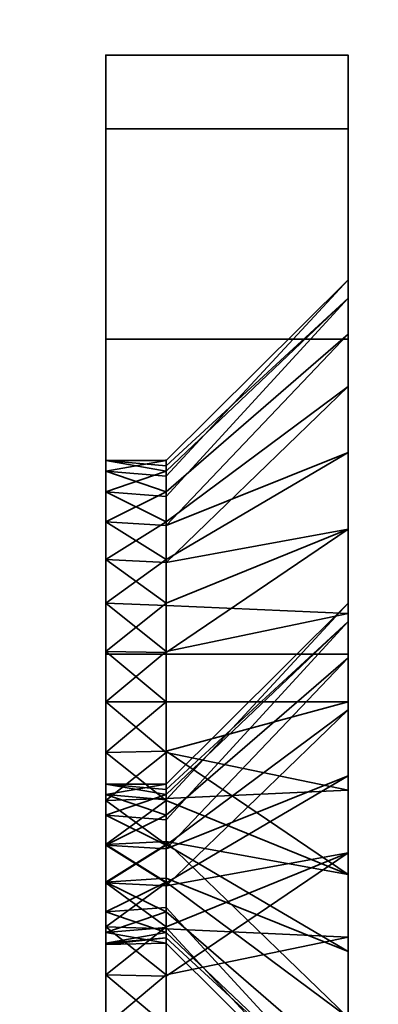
# Model space of a CAD drawing. Header units: millimetres. Extents: x -590 to 3690, y -120 to 127.
# Tile 836 of 903: x 3504.43 to 3508.88, y -26.24 to -14.06. Entities that reach past the tile are written whole.
import ezdxf

# ---------------------------------------------------------------- set-up
doc = ezdxf.new("R2010")
doc.units = ezdxf.units.MM
doc.layers.add('151', color=7, linetype='Continuous', true_color=0xffffff)

# ---------------------------------------------------------------- blocks, each defined once
blk = doc.blocks.new('UG_SURFACE_003')
at = {"layer": '151', "color": 252, "linetype": 'Continuous', "lineweight": 35}
for points in [[(3690, -31.2, 2203), (3690, 108.2, 2203), (2310, 108.2, 2203), (2310, -31.2, 2203)], [(2460, -31.2, 2053), (2460, 108.2, 2053), (3540, 108.2, 2053), (3540, -31.2, 2053)]]:
    blk.add_3dface(points, dxfattribs=at)
blk = doc.blocks.new('UG_SURFACE_151')
at = {"layer": '151', "color": 252, "linetype": 'Continuous', "lineweight": 35}
for points in [[(3505.5, -15.413, 1852.592), (3505.5, -14.5, 1848), (3505.5, -23.516, 1847.686), (3505.5, -23.647, 1848.927)], [(3505.5, -14.5, 1763), (3505.5, -31.5, 1763), (3505.5, -23.124, 1777.066), (3505.5, -21.876, 1777.066)], [(3505.5, -14.5, 1848), (3505.5, -23.902, 1846.5), (3505.5, -23.516, 1847.686)], [(3505.5, -14.5, 1848), (3505.5, -14.5, 1763), (3505.5, -19.516, 1779.686), (3505.5, -19.647, 1780.927)], [(3505.5, -14.5, 1763), (3505.5, -19.902, 1778.5), (3505.5, -19.516, 1779.686)], [(3505.5, -24.737, 1845.573), (3505.5, -23.902, 1846.5), (3505.5, -14.5, 1848), (3505.5, -21.28, 1782.741)], [(3505.5, -19.647, 1780.927), (3505.5, -20.271, 1782.007), (3505.5, -14.5, 1848)], [(3505.5, -21.876, 1777.066), (3505.5, -20.737, 1777.573), (3505.5, -14.5, 1763)], [(3505.5, -20.737, 1777.573), (3505.5, -19.902, 1778.5), (3505.5, -14.5, 1763)], [(3505.5, -20.271, 1782.007), (3505.5, -21.28, 1782.741), (3505.5, -14.5, 1848)], [(3505.5, -14.5, 1712), (3505.5, -23.516, 1711.686), (3505.5, -23.647, 1712.927)], [(3505.5, -14.5, 1712), (3505.5, -15.413, 1707.408), (3505.5, -23.902, 1710.5), (3505.5, -23.516, 1711.686)], [(3505.5, -23.647, 1712.927), (3505.5, -24.271, 1714.007), (3505.5, -14.5, 1763), (3505.5, -14.5, 1712)], [(3505.5, -31.5, 1763), (3505.5, -14.5, 1763), (3505.5, -25.28, 1714.741), (3505.5, -26.5, 1715)], [(3505.5, -24.271, 1714.007), (3505.5, -25.28, 1714.741), (3505.5, -14.5, 1763)], [(3508.5, -14.5, 1763), (3508.5, -14.5, 1712), (3505.5, -14.5, 1712), (3505.5, -14.5, 1763)], [(3505.5, -14.5, 1763), (3505.5, -14.5, 1848), (3508.5, -14.5, 1848), (3508.5, -14.5, 1763)], [(3505.5, -15.413, 1852.592), (3508.5, -15.413, 1852.592), (3508.5, -14.5, 1848), (3505.5, -14.5, 1848)], [(3508.5, -15.413, 1707.408), (3505.5, -15.413, 1707.408), (3505.5, -14.5, 1712), (3508.5, -14.5, 1712)], [(3508.5, -14.5, 1848), (3508.5, -21.279, 1848.549), (3508.5, -21.507, 1846.378)], [(3508.5, -14.5, 1848), (3508.5, -15.413, 1852.592), (3508.5, -21.953, 1850.625), (3508.5, -21.279, 1848.549)], [(3508.5, -14.5, 1763), (3508.5, -18.598, 1776.487), (3508.5, -20.365, 1775.204)], [(3508.5, -14.5, 1763), (3508.5, -14.5, 1848), (3508.5, -17.279, 1780.549)], [(3508.5, -20.365, 1775.204), (3508.5, -22.5, 1774.75), (3508.5, -29.5, 1763), (3508.5, -14.5, 1763)], [(3508.5, -17.279, 1780.549), (3508.5, -17.507, 1778.378), (3508.5, -14.5, 1763)], [(3508.5, -21.507, 1846.378), (3508.5, -22.598, 1844.487), (3508.5, -17.279, 1780.549), (3508.5, -14.5, 1848)], [(3508.5, -17.507, 1778.378), (3508.5, -18.598, 1776.487), (3508.5, -14.5, 1763)], [(3508.5, -15.413, 1707.408), (3508.5, -14.5, 1712), (3508.5, -21.279, 1712.549), (3508.5, -21.507, 1710.378)], [(3508.5, -26.5, 1717.25), (3508.5, -25.408, 1717.135), (3508.5, -14.5, 1763), (3508.5, -29.5, 1763)], [(3508.5, -14.5, 1712), (3508.5, -21.953, 1714.625), (3508.5, -21.279, 1712.549)], [(3508.5, -25.408, 1717.135), (3508.5, -23.414, 1716.247), (3508.5, -14.5, 1763)], [(3508.5, -23.414, 1716.247), (3508.5, -21.953, 1714.625), (3508.5, -14.5, 1712), (3508.5, -14.5, 1763)], [(3505.5, -23.647, 1848.927), (3505.5, -24.271, 1850.007), (3505.5, -18.015, 1856.485), (3505.5, -15.413, 1852.592)], [(3505.5, -24.737, 1709.573), (3505.5, -23.902, 1710.5), (3505.5, -15.413, 1707.408), (3505.5, -18.015, 1703.515)], [(3505.5, -18.015, 1856.485), (3508.5, -18.015, 1856.485), (3508.5, -15.413, 1852.592), (3505.5, -15.413, 1852.592)], [(3508.5, -18.015, 1703.515), (3505.5, -18.015, 1703.515), (3505.5, -15.413, 1707.408), (3508.5, -15.413, 1707.408)], [(3508.5, -23.414, 1852.247), (3508.5, -21.953, 1850.625), (3508.5, -15.413, 1852.592), (3508.5, -18.015, 1856.485)], [(3508.5, -21.507, 1710.378), (3508.5, -22.598, 1708.487), (3508.5, -18.015, 1703.515), (3508.5, -15.413, 1707.408)], [(3508.5, -17.507, 1778.378), (3508.5, -17.279, 1780.549), (3506.25, -19.516, 1780.314), (3506.25, -19.582, 1779.693)], [(3508.5, -17.279, 1780.549), (3508.5, -17.953, 1782.625), (3506.25, -19.902, 1781.5), (3506.25, -19.709, 1780.907)], [(3506.25, -19.709, 1780.907), (3506.25, -19.516, 1780.314), (3508.5, -17.279, 1780.549)], [(3508.5, -17.953, 1782.625), (3508.5, -17.279, 1780.549), (3508.5, -22.598, 1844.487)], [(3508.5, -17.507, 1778.378), (3506.25, -19.647, 1779.073), (3506.25, -19.959, 1778.533)], [(3506.25, -19.582, 1779.693), (3506.25, -19.647, 1779.073), (3508.5, -17.507, 1778.378)], [(3506.25, -19.959, 1778.533), (3506.25, -20.271, 1777.993), (3508.5, -18.598, 1776.487), (3508.5, -17.507, 1778.378)], [(3505.5, -24.271, 1850.007), (3505.5, -25.28, 1850.741), (3505.5, -21.908, 1859.087), (3505.5, -18.015, 1856.485)], [(3505.5, -25.876, 1709.066), (3505.5, -24.737, 1709.573), (3505.5, -18.015, 1703.515), (3505.5, -21.908, 1700.913)], [(3505.5, -21.908, 1859.087), (3508.5, -21.908, 1859.087), (3508.5, -18.015, 1856.485), (3505.5, -18.015, 1856.485)], [(3508.5, -21.908, 1700.913), (3505.5, -21.908, 1700.913), (3505.5, -18.015, 1703.515), (3508.5, -18.015, 1703.515)], [(3508.5, -17.953, 1782.625), (3508.5, -19.414, 1784.247), (3506.25, -20.737, 1782.427), (3506.25, -20.319, 1781.963)], [(3506.25, -20.319, 1781.963), (3506.25, -19.902, 1781.5), (3508.5, -17.953, 1782.625)], [(3508.5, -19.414, 1784.247), (3508.5, -17.953, 1782.625), (3508.5, -22.598, 1844.487)], [(3508.5, -25.408, 1853.135), (3508.5, -23.414, 1852.247), (3508.5, -18.015, 1856.485), (3508.5, -21.908, 1859.087)], [(3508.5, -21.908, 1700.913), (3508.5, -18.015, 1703.515), (3508.5, -22.598, 1708.487), (3508.5, -24.365, 1707.204)], [(3508.5, -20.365, 1775.204), (3508.5, -18.598, 1776.487), (3506.25, -20.271, 1777.993), (3506.25, -20.775, 1777.626)], [(3506.25, -21.306, 1782.681), (3506.25, -20.737, 1782.427), (3508.5, -19.414, 1784.247), (3508.5, -21.408, 1785.135)], [(3508.5, -19.414, 1784.247), (3508.5, -22.598, 1844.487), (3508.5, -24.365, 1843.204)], [(3508.5, -21.408, 1785.135), (3508.5, -19.414, 1784.247), (3508.5, -24.365, 1843.204)], [(3506.25, -19.647, 1779.073), (3505.5, -19.516, 1779.686), (3505.5, -19.902, 1778.5)], [(3505.5, -19.516, 1779.686), (3506.25, -19.582, 1779.693), (3506.25, -19.516, 1780.314)], [(3506.25, -19.516, 1780.314), (3505.5, -19.647, 1780.927), (3505.5, -19.516, 1779.686)], [(3506.25, -19.516, 1780.314), (3506.25, -19.709, 1780.907), (3505.5, -19.647, 1780.927)], [(3506.25, -19.647, 1779.073), (3506.25, -19.582, 1779.693), (3505.5, -19.516, 1779.686)], [(3505.5, -19.902, 1778.5), (3506.25, -19.959, 1778.533), (3506.25, -19.647, 1779.073)], [(3505.5, -20.271, 1782.007), (3505.5, -19.647, 1780.927), (3506.25, -19.902, 1781.5)], [(3505.5, -19.647, 1780.927), (3506.25, -19.709, 1780.907), (3506.25, -19.902, 1781.5)], [(3506.25, -20.271, 1777.993), (3505.5, -19.902, 1778.5), (3505.5, -20.737, 1777.573)], [(3506.25, -19.902, 1781.5), (3506.25, -20.319, 1781.963), (3505.5, -20.271, 1782.007)], [(3506.25, -20.271, 1777.993), (3506.25, -19.959, 1778.533), (3505.5, -19.902, 1778.5)], [(3505.5, -20.737, 1777.573), (3506.25, -20.775, 1777.626), (3506.25, -20.271, 1777.993)], [(3505.5, -20.271, 1782.007), (3506.25, -20.319, 1781.963), (3506.25, -20.737, 1782.427)], [(3506.25, -20.737, 1782.427), (3505.5, -21.28, 1782.741), (3505.5, -20.271, 1782.007)], [(3508.5, -20.365, 1775.204), (3506.25, -21.28, 1777.259), (3506.25, -21.89, 1777.13)], [(3506.25, -20.775, 1777.626), (3506.25, -21.28, 1777.259), (3508.5, -20.365, 1775.204)], [(3506.25, -21.89, 1777.13), (3506.25, -22.5, 1777), (3508.5, -22.5, 1774.75), (3508.5, -20.365, 1775.204)], [(3505.5, -20.737, 1777.573), (3505.5, -21.876, 1777.066), (3506.25, -21.28, 1777.259)], [(3506.25, -20.737, 1782.427), (3506.25, -21.306, 1782.681), (3505.5, -21.28, 1782.741)], [(3506.25, -21.28, 1777.259), (3506.25, -20.775, 1777.626), (3505.5, -20.737, 1777.573)], [(3505.5, -25.876, 1845.066), (3505.5, -21.28, 1782.741), (3505.5, -22.5, 1783)], [(3505.5, -25.876, 1845.066), (3505.5, -24.737, 1845.573), (3505.5, -21.28, 1782.741)], [(3505.5, -21.876, 1777.066), (3506.25, -21.89, 1777.13), (3506.25, -21.28, 1777.259)], [(3505.5, -22.5, 1783), (3505.5, -21.28, 1782.741), (3506.25, -21.876, 1782.934)], [(3505.5, -21.28, 1782.741), (3506.25, -21.306, 1782.681), (3506.25, -21.876, 1782.934)], [(3508.5, -21.507, 1710.378), (3508.5, -21.279, 1712.549), (3506.25, -23.516, 1712.314), (3506.25, -23.582, 1711.693)], [(3508.5, -21.279, 1712.549), (3508.5, -21.953, 1714.625), (3506.25, -23.902, 1713.5), (3506.25, -23.709, 1712.907)], [(3506.25, -23.709, 1712.907), (3506.25, -23.516, 1712.314), (3508.5, -21.279, 1712.549)], [(3508.5, -21.507, 1846.378), (3508.5, -21.279, 1848.549), (3506.25, -23.516, 1848.314), (3506.25, -23.582, 1847.693)], [(3508.5, -21.279, 1848.549), (3508.5, -21.953, 1850.625), (3506.25, -23.902, 1849.5), (3506.25, -23.709, 1848.907)], [(3506.25, -23.709, 1848.907), (3506.25, -23.516, 1848.314), (3508.5, -21.279, 1848.549)], [(3508.5, -21.408, 1785.135), (3506.25, -21.876, 1782.934), (3506.25, -21.306, 1782.681)], [(3506.25, -22.5, 1783), (3506.25, -21.876, 1782.934), (3508.5, -21.408, 1785.135), (3508.5, -22.5, 1785.25)], [(3508.5, -22.5, 1785.25), (3508.5, -21.408, 1785.135), (3508.5, -24.365, 1843.204)], [(3508.5, -21.507, 1710.378), (3506.25, -23.647, 1711.073), (3506.25, -23.959, 1710.533)], [(3506.25, -23.582, 1711.693), (3506.25, -23.647, 1711.073), (3508.5, -21.507, 1710.378)], [(3506.25, -23.959, 1710.533), (3506.25, -24.271, 1709.993), (3508.5, -22.598, 1708.487), (3508.5, -21.507, 1710.378)], [(3508.5, -21.507, 1846.378), (3506.25, -23.647, 1847.073), (3506.25, -23.959, 1846.533)], [(3506.25, -23.582, 1847.693), (3506.25, -23.647, 1847.073), (3508.5, -21.507, 1846.378)], [(3506.25, -23.959, 1846.533), (3506.25, -24.271, 1845.993), (3508.5, -22.598, 1844.487), (3508.5, -21.507, 1846.378)], [(3505.5, -21.876, 1777.066), (3505.5, -23.124, 1777.066), (3506.25, -22.5, 1777)], [(3506.25, -21.876, 1782.934), (3506.25, -22.5, 1783), (3505.5, -22.5, 1783)], [(3506.25, -22.5, 1777), (3506.25, -21.89, 1777.13), (3505.5, -21.876, 1777.066)], [(3505.5, -26.5, 1860), (3505.5, -21.908, 1859.087), (3505.5, -25.28, 1850.741), (3505.5, -26.5, 1851)], [(3505.5, -27.124, 1709.066), (3505.5, -25.876, 1709.066), (3505.5, -21.908, 1700.913), (3505.5, -26.5, 1700)], [(3505.5, -26.5, 1860), (3508.5, -26.5, 1860), (3508.5, -21.908, 1859.087), (3505.5, -21.908, 1859.087)], [(3508.5, -26.5, 1700), (3505.5, -26.5, 1700), (3505.5, -21.908, 1700.913), (3508.5, -21.908, 1700.913)], [(3508.5, -26.5, 1853.25), (3508.5, -25.408, 1853.135), (3508.5, -21.908, 1859.087), (3508.5, -26.5, 1860)], [(3508.5, -24.365, 1707.204), (3508.5, -26.5, 1706.75), (3508.5, -26.5, 1700), (3508.5, -21.908, 1700.913)], [(3508.5, -21.953, 1714.625), (3508.5, -23.414, 1716.247), (3506.25, -24.737, 1714.427), (3506.25, -24.319, 1713.964)], [(3506.25, -24.319, 1713.964), (3506.25, -23.902, 1713.5), (3508.5, -21.953, 1714.625)], [(3508.5, -21.953, 1850.625), (3508.5, -23.414, 1852.247), (3506.25, -24.737, 1850.427), (3506.25, -24.319, 1849.964)], [(3506.25, -24.319, 1849.964), (3506.25, -23.902, 1849.5), (3508.5, -21.953, 1850.625)], [(3505.5, -22.5, 1783), (3505.5, -23.72, 1782.741), (3505.5, -27.124, 1845.066), (3505.5, -25.876, 1845.066)], [(3505.5, -22.5, 1783), (3506.25, -22.5, 1783), (3506.25, -23.124, 1782.934)], [(3506.25, -23.124, 1782.934), (3505.5, -23.72, 1782.741), (3505.5, -22.5, 1783)], [(3505.5, -23.124, 1777.066), (3506.25, -23.11, 1777.13), (3506.25, -22.5, 1777)], [(3508.5, -22.5, 1785.25), (3508.5, -23.592, 1785.135), (3506.25, -23.124, 1782.934), (3506.25, -22.5, 1783)], [(3508.5, -24.635, 1775.204), (3508.5, -22.5, 1774.75), (3506.25, -22.5, 1777), (3506.25, -23.11, 1777.13)], [(3508.5, -24.365, 1843.204), (3508.5, -26.5, 1842.75), (3508.5, -23.592, 1785.135), (3508.5, -22.5, 1785.25)], [(3508.5, -29.5, 1763), (3508.5, -22.5, 1774.75), (3508.5, -24.635, 1775.204)], [(3508.5, -24.365, 1707.204), (3508.5, -22.598, 1708.487), (3506.25, -24.271, 1709.993), (3506.25, -24.775, 1709.626)], [(3508.5, -24.365, 1843.204), (3508.5, -22.598, 1844.487), (3506.25, -24.271, 1845.993), (3506.25, -24.775, 1845.626)], [(3506.25, -23.72, 1777.259), (3506.25, -23.11, 1777.13), (3505.5, -23.124, 1777.066)], [(3505.5, -31.5, 1763), (3505.5, -24.263, 1777.573), (3505.5, -23.124, 1777.066)], [(3506.25, -23.72, 1777.259), (3505.5, -23.124, 1777.066), (3505.5, -24.263, 1777.573)], [(3506.25, -23.124, 1782.934), (3506.25, -23.694, 1782.681), (3505.5, -23.72, 1782.741)], [(3506.25, -23.11, 1777.13), (3506.25, -23.72, 1777.259), (3508.5, -24.635, 1775.204)], [(3506.25, -23.694, 1782.681), (3506.25, -23.124, 1782.934), (3508.5, -23.592, 1785.135)], [(3506.25, -25.306, 1714.681), (3506.25, -24.737, 1714.427), (3508.5, -23.414, 1716.247), (3508.5, -25.408, 1717.135)], [(3506.25, -25.306, 1850.681), (3506.25, -24.737, 1850.427), (3508.5, -23.414, 1852.247), (3508.5, -25.408, 1853.135)], [(3506.25, -23.647, 1711.073), (3505.5, -23.516, 1711.686), (3505.5, -23.902, 1710.5)], [(3505.5, -23.647, 1712.927), (3505.5, -23.516, 1711.686), (3506.25, -23.516, 1712.314)], [(3505.5, -23.516, 1711.686), (3506.25, -23.582, 1711.693), (3506.25, -23.516, 1712.314)], [(3506.25, -23.516, 1712.314), (3506.25, -23.709, 1712.907), (3505.5, -23.647, 1712.927)], [(3506.25, -23.647, 1711.073), (3506.25, -23.582, 1711.693), (3505.5, -23.516, 1711.686)], [(3505.5, -23.516, 1847.686), (3505.5, -23.902, 1846.5), (3506.25, -23.647, 1847.073)], [(3505.5, -23.647, 1848.927), (3505.5, -23.516, 1847.686), (3506.25, -23.516, 1848.314)], [(3505.5, -23.516, 1847.686), (3506.25, -23.582, 1847.693), (3506.25, -23.516, 1848.314)], [(3506.25, -23.516, 1848.314), (3506.25, -23.709, 1848.907), (3505.5, -23.647, 1848.927)], [(3506.25, -23.647, 1847.073), (3506.25, -23.582, 1847.693), (3505.5, -23.516, 1847.686)], [(3508.5, -23.592, 1785.135), (3508.5, -25.586, 1784.247), (3506.25, -24.263, 1782.427), (3506.25, -23.694, 1782.681)], [(3508.5, -26.5, 1842.75), (3508.5, -25.586, 1784.247), (3508.5, -23.592, 1785.135)], [(3505.5, -23.902, 1710.5), (3506.25, -23.959, 1710.533), (3506.25, -23.647, 1711.073)], [(3505.5, -24.271, 1714.007), (3505.5, -23.647, 1712.927), (3506.25, -23.902, 1713.5)], [(3505.5, -23.647, 1712.927), (3506.25, -23.709, 1712.907), (3506.25, -23.902, 1713.5)], [(3505.5, -23.902, 1846.5), (3506.25, -23.959, 1846.533), (3506.25, -23.647, 1847.073)], [(3505.5, -23.647, 1848.927), (3506.25, -23.709, 1848.907), (3506.25, -23.902, 1849.5)], [(3506.25, -23.902, 1849.5), (3505.5, -24.271, 1850.007), (3505.5, -23.647, 1848.927)], [(3505.5, -23.72, 1782.741), (3506.25, -23.694, 1782.681), (3506.25, -24.263, 1782.427)], [(3505.5, -23.72, 1782.741), (3505.5, -28.263, 1845.573), (3505.5, -27.124, 1845.066)], [(3505.5, -23.72, 1782.741), (3505.5, -29.098, 1846.5), (3505.5, -28.263, 1845.573)], [(3505.5, -29.484, 1847.686), (3505.5, -23.72, 1782.741), (3505.5, -31.5, 1860)], [(3505.5, -29.484, 1847.686), (3505.5, -29.098, 1846.5), (3505.5, -23.72, 1782.741)], [(3505.5, -31.5, 1860), (3505.5, -23.72, 1782.741), (3505.5, -24.729, 1782.007)], [(3505.5, -24.729, 1782.007), (3505.5, -23.72, 1782.741), (3506.25, -24.263, 1782.427)], [(3505.5, -24.263, 1777.573), (3506.25, -24.225, 1777.626), (3506.25, -23.72, 1777.259)], [(3508.5, -24.635, 1775.204), (3506.25, -23.72, 1777.259), (3506.25, -24.225, 1777.626)], [(3505.5, -23.902, 1710.5), (3505.5, -24.737, 1709.573), (3506.25, -24.271, 1709.993)], [(3506.25, -23.902, 1713.5), (3506.25, -24.319, 1713.964), (3505.5, -24.271, 1714.007)], [(3506.25, -24.271, 1709.993), (3506.25, -23.959, 1710.533), (3505.5, -23.902, 1710.5)], [(3505.5, -23.902, 1846.5), (3505.5, -24.737, 1845.573), (3506.25, -24.271, 1845.993)], [(3506.25, -23.902, 1849.5), (3506.25, -24.319, 1849.964), (3505.5, -24.271, 1850.007)], [(3506.25, -24.271, 1845.993), (3506.25, -23.959, 1846.533), (3505.5, -23.902, 1846.5)], [(3506.25, -24.729, 1777.993), (3506.25, -24.225, 1777.626), (3505.5, -24.263, 1777.573)], [(3506.25, -24.225, 1777.626), (3506.25, -24.729, 1777.993), (3508.5, -26.402, 1776.487), (3508.5, -24.635, 1775.204)], [(3505.5, -31.5, 1763), (3505.5, -25.098, 1778.5), (3505.5, -24.263, 1777.573)], [(3505.5, -24.263, 1777.573), (3505.5, -25.098, 1778.5), (3506.25, -24.729, 1777.993)], [(3506.25, -24.263, 1782.427), (3506.25, -24.681, 1781.963), (3505.5, -24.729, 1782.007)], [(3505.5, -24.737, 1709.573), (3506.25, -24.775, 1709.626), (3506.25, -24.271, 1709.993)], [(3505.5, -24.271, 1714.007), (3506.25, -24.319, 1713.964), (3506.25, -24.737, 1714.427)], [(3506.25, -24.737, 1714.427), (3505.5, -25.28, 1714.741), (3505.5, -24.271, 1714.007)], [(3505.5, -24.737, 1845.573), (3506.25, -24.775, 1845.626), (3506.25, -24.271, 1845.993)], [(3505.5, -25.28, 1850.741), (3505.5, -24.271, 1850.007), (3506.25, -24.737, 1850.427)], [(3505.5, -24.271, 1850.007), (3506.25, -24.319, 1849.964), (3506.25, -24.737, 1850.427)], [(3506.25, -24.681, 1781.963), (3506.25, -24.263, 1782.427), (3508.5, -25.586, 1784.247)], [(3508.5, -24.365, 1707.204), (3506.25, -25.28, 1709.259), (3506.25, -25.89, 1709.13)], [(3506.25, -24.775, 1709.626), (3506.25, -25.28, 1709.259), (3508.5, -24.365, 1707.204)], [(3506.25, -25.89, 1709.13), (3506.25, -26.5, 1709), (3508.5, -26.5, 1706.75), (3508.5, -24.365, 1707.204)], [(3508.5, -24.365, 1843.204), (3506.25, -25.28, 1845.259), (3506.25, -25.89, 1845.13)], [(3506.25, -24.775, 1845.626), (3506.25, -25.28, 1845.259), (3508.5, -24.365, 1843.204)], [(3506.25, -25.89, 1845.13), (3506.25, -26.5, 1845), (3508.5, -26.5, 1842.75), (3508.5, -24.365, 1843.204)], [(3505.5, -24.729, 1782.007), (3506.25, -24.681, 1781.963), (3506.25, -25.098, 1781.5)], [(3508.5, -25.586, 1784.247), (3508.5, -27.047, 1782.625), (3506.25, -25.098, 1781.5), (3506.25, -24.681, 1781.963)], [(3508.5, -24.635, 1775.204), (3508.5, -26.402, 1776.487), (3508.5, -29.5, 1763)], [(3505.5, -31.5, 1860), (3505.5, -24.729, 1782.007), (3505.5, -25.353, 1780.927)], [(3505.5, -25.353, 1780.927), (3505.5, -24.729, 1782.007), (3506.25, -25.098, 1781.5)], [(3505.5, -25.098, 1778.5), (3506.25, -25.041, 1778.533), (3506.25, -24.729, 1777.993)], [(3506.25, -25.28, 1709.259), (3505.5, -24.737, 1709.573), (3505.5, -25.876, 1709.066)], [(3506.25, -24.737, 1714.427), (3506.25, -25.306, 1714.681), (3505.5, -25.28, 1714.741)], [(3506.25, -25.28, 1709.259), (3506.25, -24.775, 1709.626), (3505.5, -24.737, 1709.573)], [(3505.5, -24.737, 1845.573), (3505.5, -25.876, 1845.066), (3506.25, -25.28, 1845.259)], [(3506.25, -24.737, 1850.427), (3506.25, -25.306, 1850.681), (3505.5, -25.28, 1850.741)], [(3506.25, -25.28, 1845.259), (3506.25, -24.775, 1845.626), (3505.5, -24.737, 1845.573)], [(3508.5, -27.493, 1778.378), (3508.5, -26.402, 1776.487), (3506.25, -24.729, 1777.993), (3506.25, -25.041, 1778.533)], [(3506.25, -25.353, 1779.073), (3506.25, -25.041, 1778.533), (3505.5, -25.098, 1778.5)], [(3506.25, -25.041, 1778.533), (3506.25, -25.353, 1779.073), (3508.5, -27.493, 1778.378)], [(3505.5, -25.484, 1779.686), (3505.5, -25.098, 1778.5), (3505.5, -31.5, 1763)], [(3505.5, -25.098, 1778.5), (3505.5, -25.484, 1779.686), (3506.25, -25.353, 1779.073)], [(3506.25, -25.098, 1781.5), (3506.25, -25.291, 1780.907), (3505.5, -25.353, 1780.927)], [(3506.25, -25.291, 1780.907), (3506.25, -25.098, 1781.5), (3508.5, -27.047, 1782.625), (3508.5, -27.721, 1780.549)], [(3505.5, -25.876, 1709.066), (3506.25, -25.89, 1709.13), (3506.25, -25.28, 1709.259)], [(3505.5, -26.5, 1715), (3505.5, -25.28, 1714.741), (3506.25, -25.876, 1714.934)], [(3505.5, -25.28, 1714.741), (3506.25, -25.306, 1714.681), (3506.25, -25.876, 1714.934)], [(3505.5, -25.876, 1845.066), (3506.25, -25.89, 1845.13), (3506.25, -25.28, 1845.259)], [(3505.5, -26.5, 1851), (3505.5, -25.28, 1850.741), (3506.25, -25.876, 1850.934)], [(3505.5, -25.28, 1850.741), (3506.25, -25.306, 1850.681), (3506.25, -25.876, 1850.934)], [(3505.5, -25.353, 1780.927), (3506.25, -25.291, 1780.907), (3506.25, -25.484, 1780.314)], [(3508.5, -27.721, 1780.549), (3506.25, -25.484, 1780.314), (3506.25, -25.291, 1780.907)], [(3508.5, -25.408, 1717.135), (3506.25, -25.876, 1714.934), (3506.25, -25.306, 1714.681)], [(3508.5, -25.408, 1853.135), (3506.25, -25.876, 1850.934), (3506.25, -25.306, 1850.681)], [(3505.5, -25.353, 1780.927), (3505.5, -25.5, 1780), (3505.5, -31.5, 1763), (3505.5, -31.5, 1860)], [(3506.25, -25.484, 1780.314), (3505.5, -25.5, 1780), (3505.5, -25.353, 1780.927)], [(3505.5, -25.484, 1779.686), (3506.25, -25.418, 1779.693), (3506.25, -25.353, 1779.073)], [(3506.25, -25.418, 1779.693), (3505.5, -25.484, 1779.686), (3505.5, -25.5, 1780)], [(3505.5, -25.5, 1780), (3506.25, -25.484, 1780.314), (3506.25, -25.418, 1779.693)], [(3508.5, -27.493, 1778.378), (3506.25, -25.353, 1779.073), (3506.25, -25.418, 1779.693)], [(3506.25, -26.5, 1715), (3506.25, -25.876, 1714.934), (3508.5, -25.408, 1717.135), (3508.5, -26.5, 1717.25)], [(3506.25, -26.5, 1851), (3506.25, -25.876, 1850.934), (3508.5, -25.408, 1853.135), (3508.5, -26.5, 1853.25)], [(3506.25, -25.418, 1779.693), (3506.25, -25.484, 1780.314), (3508.5, -27.721, 1780.549), (3508.5, -27.493, 1778.378)], [(3505.5, -31.5, 1763), (3505.5, -25.5, 1780), (3505.5, -25.484, 1779.686)], [(3508.5, -26.5, 1842.75), (3508.5, -27.047, 1782.625), (3508.5, -25.586, 1784.247)], [(3505.5, -25.876, 1709.066), (3505.5, -27.124, 1709.066), (3506.25, -26.5, 1709)], [(3506.25, -25.876, 1714.934), (3506.25, -26.5, 1715), (3505.5, -26.5, 1715)], [(3506.25, -26.5, 1709), (3506.25, -25.89, 1709.13), (3505.5, -25.876, 1709.066)], [(3505.5, -25.876, 1845.066), (3505.5, -27.124, 1845.066), (3506.25, -26.5, 1845)], [(3506.25, -25.876, 1850.934), (3506.25, -26.5, 1851), (3505.5, -26.5, 1851)], [(3506.25, -26.5, 1845), (3506.25, -25.89, 1845.13), (3505.5, -25.876, 1845.066)]]:
    blk.add_3dface(points, dxfattribs=at)
blk = doc.blocks.new('UG_SURFACE_153')
at = {"layer": '151', "color": 252, "linetype": 'Continuous', "lineweight": 35}
for points in [[(3505.5, -14.5, 413), (3505.5, -21.28, 347.741), (3505.5, -24.737, 410.573), (3505.5, -23.902, 411.5)], [(3505.5, -23.902, 411.5), (3505.5, -23.516, 412.686), (3505.5, -14.5, 413)], [(3505.5, -14.5, 328), (3505.5, -20.737, 342.573), (3505.5, -19.902, 343.5)], [(3505.5, -23.516, 412.686), (3505.5, -23.647, 413.927), (3505.5, -15.413, 417.592), (3505.5, -14.5, 413)], [(3505.5, -14.5, 413), (3505.5, -19.647, 345.927), (3505.5, -20.271, 347.007)], [(3505.5, -19.902, 343.5), (3505.5, -19.516, 344.686), (3505.5, -14.5, 328)], [(3505.5, -19.516, 344.686), (3505.5, -19.647, 345.927), (3505.5, -14.5, 413), (3505.5, -14.5, 328)], [(3505.5, -23.124, 342.066), (3505.5, -21.876, 342.066), (3505.5, -14.5, 328), (3505.5, -31.5, 328)], [(3505.5, -21.876, 342.066), (3505.5, -20.737, 342.573), (3505.5, -14.5, 328)], [(3505.5, -20.271, 347.007), (3505.5, -21.28, 347.741), (3505.5, -14.5, 413)], [(3505.5, -14.5, 328), (3505.5, -14.5, 277), (3505.5, -23.647, 277.927), (3505.5, -24.271, 279.007)], [(3505.5, -23.902, 275.5), (3505.5, -23.516, 276.686), (3505.5, -14.5, 277), (3505.5, -15.413, 272.408)], [(3505.5, -23.516, 276.686), (3505.5, -23.647, 277.927), (3505.5, -14.5, 277)], [(3505.5, -31.5, 328), (3505.5, -14.5, 328), (3505.5, -25.28, 279.741), (3505.5, -26.5, 280)], [(3505.5, -24.271, 279.007), (3505.5, -25.28, 279.741), (3505.5, -14.5, 328)], [(3508.5, -14.5, 328), (3508.5, -14.5, 277), (3505.5, -14.5, 277), (3505.5, -14.5, 328)], [(3505.5, -14.5, 328), (3505.5, -14.5, 413), (3508.5, -14.5, 413), (3508.5, -14.5, 328)], [(3505.5, -15.413, 417.592), (3508.5, -15.413, 417.592), (3508.5, -14.5, 413), (3505.5, -14.5, 413)], [(3508.5, -15.413, 272.408), (3505.5, -15.413, 272.408), (3505.5, -14.5, 277), (3508.5, -14.5, 277)], [(3508.5, -14.5, 413), (3508.5, -21.279, 413.549), (3508.5, -21.507, 411.378)], [(3508.5, -14.5, 328), (3508.5, -14.5, 413), (3508.5, -17.279, 345.549)], [(3508.5, -21.507, 411.378), (3508.5, -22.598, 409.487), (3508.5, -19.414, 349.247), (3508.5, -14.5, 413)], [(3508.5, -17.279, 345.549), (3508.5, -17.507, 343.378), (3508.5, -14.5, 328)], [(3508.5, -21.953, 415.625), (3508.5, -21.279, 413.549), (3508.5, -14.5, 413), (3508.5, -15.413, 417.592)], [(3508.5, -29.5, 328), (3508.5, -14.5, 328), (3508.5, -20.365, 340.204), (3508.5, -22.5, 339.75)], [(3508.5, -17.507, 343.378), (3508.5, -18.598, 341.487), (3508.5, -14.5, 328)], [(3508.5, -14.5, 413), (3508.5, -19.414, 349.247), (3508.5, -17.953, 347.625)], [(3508.5, -18.598, 341.487), (3508.5, -20.365, 340.204), (3508.5, -14.5, 328)], [(3508.5, -15.413, 272.408), (3508.5, -14.5, 277), (3508.5, -21.279, 277.549), (3508.5, -21.507, 275.378)], [(3508.5, -14.5, 277), (3508.5, -14.5, 328), (3508.5, -23.414, 281.247), (3508.5, -21.953, 279.625)], [(3508.5, -21.953, 279.625), (3508.5, -21.279, 277.549), (3508.5, -14.5, 277)], [(3508.5, -26.5, 282.25), (3508.5, -25.408, 282.135), (3508.5, -14.5, 328), (3508.5, -29.5, 328)], [(3508.5, -25.408, 282.135), (3508.5, -23.414, 281.247), (3508.5, -14.5, 328)], [(3508.5, -17.953, 347.625), (3508.5, -17.279, 345.549), (3508.5, -14.5, 413)], [(3505.5, -18.015, 421.485), (3505.5, -15.413, 417.592), (3505.5, -23.647, 413.927), (3505.5, -24.271, 415.007)], [(3505.5, -15.413, 272.408), (3505.5, -18.015, 268.515), (3505.5, -24.737, 274.573), (3505.5, -23.902, 275.5)], [(3505.5, -18.015, 421.485), (3508.5, -18.015, 421.485), (3508.5, -15.413, 417.592), (3505.5, -15.413, 417.592)], [(3508.5, -18.015, 268.515), (3505.5, -18.015, 268.515), (3505.5, -15.413, 272.408), (3508.5, -15.413, 272.408)], [(3508.5, -15.413, 417.592), (3508.5, -18.015, 421.485), (3508.5, -23.414, 417.247), (3508.5, -21.953, 415.625)], [(3508.5, -21.507, 275.378), (3508.5, -22.598, 273.487), (3508.5, -18.015, 268.515), (3508.5, -15.413, 272.408)], [(3508.5, -17.507, 343.378), (3508.5, -17.279, 345.549), (3506.25, -19.516, 345.314), (3506.25, -19.582, 344.693)], [(3508.5, -17.279, 345.549), (3508.5, -17.953, 347.625), (3506.25, -19.902, 346.5), (3506.25, -19.709, 345.907)], [(3506.25, -19.709, 345.907), (3506.25, -19.516, 345.314), (3508.5, -17.279, 345.549)], [(3508.5, -17.507, 343.378), (3506.25, -19.647, 344.073), (3506.25, -19.959, 343.533)], [(3506.25, -19.582, 344.693), (3506.25, -19.647, 344.073), (3508.5, -17.507, 343.378)], [(3506.25, -19.959, 343.533), (3506.25, -20.271, 342.993), (3508.5, -18.598, 341.487), (3508.5, -17.507, 343.378)], [(3505.5, -24.271, 415.007), (3505.5, -25.28, 415.741), (3505.5, -21.908, 424.087), (3505.5, -18.015, 421.485)], [(3505.5, -25.876, 274.066), (3505.5, -24.737, 274.573), (3505.5, -18.015, 268.515), (3505.5, -21.908, 265.913)], [(3505.5, -21.908, 424.087), (3508.5, -21.908, 424.087), (3508.5, -18.015, 421.485), (3505.5, -18.015, 421.485)], [(3508.5, -21.908, 265.913), (3505.5, -21.908, 265.913), (3505.5, -18.015, 268.515), (3508.5, -18.015, 268.515)], [(3506.25, -20.319, 346.964), (3506.25, -19.902, 346.5), (3508.5, -17.953, 347.625), (3508.5, -19.414, 349.247)], [(3508.5, -25.408, 418.135), (3508.5, -23.414, 417.247), (3508.5, -18.015, 421.485), (3508.5, -21.908, 424.087)], [(3508.5, -22.598, 273.487), (3508.5, -24.365, 272.204), (3508.5, -21.908, 265.913), (3508.5, -18.015, 268.515)], [(3508.5, -18.598, 341.487), (3506.25, -20.271, 342.993), (3506.25, -20.775, 342.626)], [(3506.25, -20.775, 342.626), (3506.25, -21.28, 342.259), (3508.5, -20.365, 340.204), (3508.5, -18.598, 341.487)], [(3508.5, -19.414, 349.247), (3506.25, -20.737, 347.427), (3506.25, -20.319, 346.964)], [(3506.25, -21.306, 347.681), (3506.25, -20.737, 347.427), (3508.5, -19.414, 349.247), (3508.5, -21.408, 350.135)], [(3508.5, -21.408, 350.135), (3508.5, -19.414, 349.247), (3508.5, -24.365, 408.204)], [(3508.5, -22.598, 409.487), (3508.5, -24.365, 408.204), (3508.5, -19.414, 349.247)], [(3505.5, -19.516, 344.686), (3505.5, -19.902, 343.5), (3506.25, -19.647, 344.073)], [(3505.5, -19.516, 344.686), (3506.25, -19.582, 344.693), (3506.25, -19.516, 345.314)], [(3506.25, -19.516, 345.314), (3505.5, -19.647, 345.927), (3505.5, -19.516, 344.686)], [(3506.25, -19.516, 345.314), (3506.25, -19.709, 345.907), (3505.5, -19.647, 345.927)], [(3506.25, -19.647, 344.073), (3506.25, -19.582, 344.693), (3505.5, -19.516, 344.686)], [(3505.5, -19.902, 343.5), (3506.25, -19.959, 343.533), (3506.25, -19.647, 344.073)], [(3505.5, -20.271, 347.007), (3505.5, -19.647, 345.927), (3506.25, -19.902, 346.5)], [(3505.5, -19.647, 345.927), (3506.25, -19.709, 345.907), (3506.25, -19.902, 346.5)], [(3506.25, -20.271, 342.993), (3505.5, -19.902, 343.5), (3505.5, -20.737, 342.573)], [(3506.25, -19.902, 346.5), (3506.25, -20.319, 346.964), (3505.5, -20.271, 347.007)], [(3506.25, -20.271, 342.993), (3506.25, -19.959, 343.533), (3505.5, -19.902, 343.5)], [(3505.5, -20.737, 342.573), (3506.25, -20.775, 342.626), (3506.25, -20.271, 342.993)], [(3505.5, -20.271, 347.007), (3506.25, -20.319, 346.964), (3506.25, -20.737, 347.427)], [(3506.25, -20.737, 347.427), (3505.5, -21.28, 347.741), (3505.5, -20.271, 347.007)], [(3508.5, -20.365, 340.204), (3506.25, -21.28, 342.259), (3506.25, -21.89, 342.13)], [(3506.25, -21.89, 342.13), (3506.25, -22.5, 342), (3508.5, -22.5, 339.75), (3508.5, -20.365, 340.204)], [(3505.5, -20.737, 342.573), (3505.5, -21.876, 342.066), (3506.25, -21.28, 342.259)], [(3506.25, -20.737, 347.427), (3506.25, -21.306, 347.681), (3505.5, -21.28, 347.741)], [(3506.25, -21.28, 342.259), (3506.25, -20.775, 342.626), (3505.5, -20.737, 342.573)], [(3505.5, -25.876, 410.066), (3505.5, -21.28, 347.741), (3505.5, -22.5, 348)], [(3505.5, -25.876, 410.066), (3505.5, -24.737, 410.573), (3505.5, -21.28, 347.741)], [(3505.5, -21.876, 342.066), (3506.25, -21.89, 342.13), (3506.25, -21.28, 342.259)], [(3505.5, -22.5, 348), (3505.5, -21.28, 347.741), (3506.25, -21.876, 347.934)], [(3505.5, -21.28, 347.741), (3506.25, -21.306, 347.681), (3506.25, -21.876, 347.934)], [(3508.5, -21.507, 275.378), (3508.5, -21.279, 277.549), (3506.25, -23.516, 277.314), (3506.25, -23.582, 276.693)], [(3508.5, -21.279, 277.549), (3508.5, -21.953, 279.625), (3506.25, -23.902, 278.5), (3506.25, -23.709, 277.907)], [(3506.25, -23.709, 277.907), (3506.25, -23.516, 277.314), (3508.5, -21.279, 277.549)], [(3508.5, -21.507, 411.378), (3508.5, -21.279, 413.549), (3506.25, -23.516, 413.314), (3506.25, -23.582, 412.693)], [(3508.5, -21.279, 413.549), (3508.5, -21.953, 415.625), (3506.25, -23.902, 414.5), (3506.25, -23.709, 413.907)], [(3506.25, -23.709, 413.907), (3506.25, -23.516, 413.314), (3508.5, -21.279, 413.549)], [(3508.5, -21.408, 350.135), (3506.25, -21.876, 347.934), (3506.25, -21.306, 347.681)], [(3506.25, -22.5, 348), (3506.25, -21.876, 347.934), (3508.5, -21.408, 350.135), (3508.5, -22.5, 350.25)], [(3508.5, -22.5, 350.25), (3508.5, -21.408, 350.135), (3508.5, -24.365, 408.204)], [(3508.5, -21.507, 275.378), (3506.25, -23.647, 276.073), (3506.25, -23.959, 275.533)], [(3506.25, -23.582, 276.693), (3506.25, -23.647, 276.073), (3508.5, -21.507, 275.378)], [(3506.25, -23.959, 275.533), (3506.25, -24.271, 274.993), (3508.5, -22.598, 273.487), (3508.5, -21.507, 275.378)], [(3508.5, -21.507, 411.378), (3506.25, -23.647, 412.073), (3506.25, -23.959, 411.533)], [(3506.25, -23.582, 412.693), (3506.25, -23.647, 412.073), (3508.5, -21.507, 411.378)], [(3506.25, -23.959, 411.533), (3506.25, -24.271, 410.993), (3508.5, -22.598, 409.487), (3508.5, -21.507, 411.378)], [(3505.5, -21.876, 342.066), (3505.5, -23.124, 342.066), (3506.25, -22.5, 342)], [(3506.25, -21.876, 347.934), (3506.25, -22.5, 348), (3505.5, -22.5, 348)], [(3506.25, -22.5, 342), (3506.25, -21.89, 342.13), (3505.5, -21.876, 342.066)], [(3505.5, -26.5, 425), (3505.5, -21.908, 424.087), (3505.5, -25.28, 415.741), (3505.5, -26.5, 416)], [(3505.5, -27.124, 274.066), (3505.5, -25.876, 274.066), (3505.5, -21.908, 265.913), (3505.5, -26.5, 265)], [(3505.5, -26.5, 425), (3508.5, -26.5, 425), (3508.5, -21.908, 424.087), (3505.5, -21.908, 424.087)], [(3508.5, -26.5, 265), (3505.5, -26.5, 265), (3505.5, -21.908, 265.913), (3508.5, -21.908, 265.913)], [(3508.5, -26.5, 418.25), (3508.5, -25.408, 418.135), (3508.5, -21.908, 424.087), (3508.5, -26.5, 425)], [(3508.5, -26.5, 265), (3508.5, -21.908, 265.913), (3508.5, -24.365, 272.204), (3508.5, -26.5, 271.75)], [(3506.25, -24.319, 278.964), (3506.25, -23.902, 278.5), (3508.5, -21.953, 279.625), (3508.5, -23.414, 281.247)], [(3506.25, -24.319, 414.964), (3506.25, -23.902, 414.5), (3508.5, -21.953, 415.625), (3508.5, -23.414, 417.247)], [(3505.5, -22.5, 348), (3505.5, -23.72, 347.741), (3505.5, -27.124, 410.066), (3505.5, -25.876, 410.066)], [(3505.5, -22.5, 348), (3506.25, -22.5, 348), (3506.25, -23.124, 347.934)], [(3506.25, -23.124, 347.934), (3505.5, -23.72, 347.741), (3505.5, -22.5, 348)], [(3505.5, -23.124, 342.066), (3506.25, -23.11, 342.13), (3506.25, -22.5, 342)], [(3508.5, -22.5, 350.25), (3508.5, -23.592, 350.135), (3506.25, -23.124, 347.934), (3506.25, -22.5, 348)], [(3508.5, -22.5, 339.75), (3506.25, -22.5, 342), (3506.25, -23.11, 342.13)], [(3506.25, -23.11, 342.13), (3506.25, -23.72, 342.259), (3508.5, -24.635, 340.204), (3508.5, -22.5, 339.75)], [(3508.5, -24.365, 408.204), (3508.5, -26.5, 407.75), (3508.5, -23.592, 350.135), (3508.5, -22.5, 350.25)], [(3508.5, -22.5, 339.75), (3508.5, -24.635, 340.204), (3508.5, -29.5, 328)], [(3508.5, -22.598, 273.487), (3506.25, -24.271, 274.993), (3506.25, -24.775, 274.626)], [(3506.25, -24.775, 274.626), (3506.25, -25.28, 274.259), (3508.5, -24.365, 272.204), (3508.5, -22.598, 273.487)], [(3508.5, -22.598, 409.487), (3506.25, -24.271, 410.993), (3506.25, -24.775, 410.626)], [(3506.25, -24.775, 410.626), (3506.25, -25.28, 410.259), (3508.5, -24.365, 408.204), (3508.5, -22.598, 409.487)], [(3506.25, -23.72, 342.259), (3506.25, -23.11, 342.13), (3505.5, -23.124, 342.066)], [(3505.5, -31.5, 328), (3505.5, -24.263, 342.573), (3505.5, -23.124, 342.066)], [(3506.25, -23.72, 342.259), (3505.5, -23.124, 342.066), (3505.5, -24.263, 342.573)], [(3506.25, -23.124, 347.934), (3506.25, -23.694, 347.681), (3505.5, -23.72, 347.741)], [(3506.25, -23.694, 347.681), (3506.25, -23.124, 347.934), (3508.5, -23.592, 350.135)], [(3508.5, -23.414, 281.247), (3506.25, -24.737, 279.427), (3506.25, -24.319, 278.964)], [(3506.25, -25.306, 279.681), (3506.25, -24.737, 279.427), (3508.5, -23.414, 281.247), (3508.5, -25.408, 282.135)], [(3508.5, -23.414, 417.247), (3506.25, -24.737, 415.427), (3506.25, -24.319, 414.964)], [(3506.25, -25.306, 415.681), (3506.25, -24.737, 415.427), (3508.5, -23.414, 417.247), (3508.5, -25.408, 418.135)], [(3506.25, -23.647, 276.073), (3505.5, -23.516, 276.686), (3505.5, -23.902, 275.5)], [(3505.5, -23.516, 276.686), (3506.25, -23.582, 276.693), (3506.25, -23.516, 277.314)], [(3506.25, -23.516, 277.314), (3505.5, -23.647, 277.927), (3505.5, -23.516, 276.686)], [(3506.25, -23.516, 277.314), (3506.25, -23.709, 277.907), (3505.5, -23.647, 277.927)], [(3506.25, -23.647, 276.073), (3506.25, -23.582, 276.693), (3505.5, -23.516, 276.686)], [(3506.25, -23.647, 412.073), (3505.5, -23.516, 412.686), (3505.5, -23.902, 411.5)], [(3505.5, -23.516, 412.686), (3506.25, -23.582, 412.693), (3506.25, -23.516, 413.314)], [(3506.25, -23.516, 413.314), (3505.5, -23.647, 413.927), (3505.5, -23.516, 412.686)], [(3506.25, -23.516, 413.314), (3506.25, -23.709, 413.907), (3505.5, -23.647, 413.927)], [(3506.25, -23.647, 412.073), (3506.25, -23.582, 412.693), (3505.5, -23.516, 412.686)], [(3508.5, -23.592, 350.135), (3508.5, -25.586, 349.247), (3506.25, -24.263, 347.427), (3506.25, -23.694, 347.681)], [(3508.5, -26.5, 407.75), (3508.5, -25.586, 349.247), (3508.5, -23.592, 350.135)], [(3505.5, -23.902, 275.5), (3506.25, -23.959, 275.533), (3506.25, -23.647, 276.073)], [(3505.5, -24.271, 279.007), (3505.5, -23.647, 277.927), (3506.25, -23.902, 278.5)], [(3505.5, -23.647, 277.927), (3506.25, -23.709, 277.907), (3506.25, -23.902, 278.5)], [(3505.5, -23.902, 411.5), (3506.25, -23.959, 411.533), (3506.25, -23.647, 412.073)], [(3505.5, -23.647, 413.927), (3506.25, -23.709, 413.907), (3506.25, -23.902, 414.5)], [(3506.25, -23.902, 414.5), (3505.5, -24.271, 415.007), (3505.5, -23.647, 413.927)], [(3505.5, -23.72, 347.741), (3506.25, -23.694, 347.681), (3506.25, -24.263, 347.427)], [(3505.5, -23.72, 347.741), (3505.5, -28.263, 410.573), (3505.5, -27.124, 410.066)], [(3505.5, -29.484, 412.686), (3505.5, -23.72, 347.741), (3505.5, -31.5, 425)], [(3505.5, -29.484, 412.686), (3505.5, -29.098, 411.5), (3505.5, -23.72, 347.741)], [(3505.5, -29.098, 411.5), (3505.5, -28.263, 410.573), (3505.5, -23.72, 347.741)], [(3505.5, -31.5, 425), (3505.5, -23.72, 347.741), (3505.5, -24.729, 347.007)], [(3506.25, -24.263, 347.427), (3505.5, -24.729, 347.007), (3505.5, -23.72, 347.741)], [(3505.5, -24.263, 342.573), (3506.25, -24.225, 342.626), (3506.25, -23.72, 342.259)], [(3508.5, -26.402, 341.487), (3508.5, -24.635, 340.204), (3506.25, -23.72, 342.259), (3506.25, -24.225, 342.626)], [(3505.5, -23.902, 275.5), (3505.5, -24.737, 274.573), (3506.25, -24.271, 274.993)], [(3506.25, -23.902, 278.5), (3506.25, -24.319, 278.964), (3505.5, -24.271, 279.007)], [(3506.25, -24.271, 274.993), (3506.25, -23.959, 275.533), (3505.5, -23.902, 275.5)], [(3506.25, -24.271, 410.993), (3505.5, -23.902, 411.5), (3505.5, -24.737, 410.573)], [(3506.25, -23.902, 414.5), (3506.25, -24.319, 414.964), (3505.5, -24.271, 415.007)], [(3506.25, -24.271, 410.993), (3506.25, -23.959, 411.533), (3505.5, -23.902, 411.5)], [(3506.25, -24.729, 342.993), (3506.25, -24.225, 342.626), (3505.5, -24.263, 342.573)], [(3506.25, -24.225, 342.626), (3506.25, -24.729, 342.993), (3508.5, -26.402, 341.487)], [(3505.5, -25.098, 343.5), (3505.5, -24.263, 342.573), (3505.5, -31.5, 328)], [(3505.5, -24.263, 342.573), (3505.5, -25.098, 343.5), (3506.25, -24.729, 342.993)], [(3506.25, -24.263, 347.427), (3506.25, -24.681, 346.964), (3505.5, -24.729, 347.007)], [(3505.5, -24.737, 274.573), (3506.25, -24.775, 274.626), (3506.25, -24.271, 274.993)], [(3505.5, -24.271, 279.007), (3506.25, -24.319, 278.964), (3506.25, -24.737, 279.427)], [(3506.25, -24.737, 279.427), (3505.5, -25.28, 279.741), (3505.5, -24.271, 279.007)], [(3505.5, -24.737, 410.573), (3506.25, -24.775, 410.626), (3506.25, -24.271, 410.993)], [(3505.5, -24.271, 415.007), (3506.25, -24.319, 414.964), (3506.25, -24.737, 415.427)], [(3506.25, -24.737, 415.427), (3505.5, -25.28, 415.741), (3505.5, -24.271, 415.007)], [(3506.25, -24.681, 346.964), (3506.25, -24.263, 347.427), (3508.5, -25.586, 349.247)], [(3508.5, -24.365, 272.204), (3506.25, -25.28, 274.259), (3506.25, -25.89, 274.13)], [(3506.25, -25.89, 274.13), (3506.25, -26.5, 274), (3508.5, -26.5, 271.75), (3508.5, -24.365, 272.204)], [(3508.5, -24.365, 408.204), (3506.25, -25.28, 410.259), (3506.25, -25.89, 410.13)], [(3506.25, -25.89, 410.13), (3506.25, -26.5, 410), (3508.5, -26.5, 407.75), (3508.5, -24.365, 408.204)], [(3505.5, -24.729, 347.007), (3506.25, -24.681, 346.964), (3506.25, -25.098, 346.5)], [(3508.5, -25.586, 349.247), (3508.5, -27.047, 347.625), (3506.25, -25.098, 346.5), (3506.25, -24.681, 346.964)], [(3508.5, -29.5, 328), (3508.5, -24.635, 340.204), (3508.5, -26.402, 341.487)], [(3505.5, -31.5, 425), (3505.5, -24.729, 347.007), (3505.5, -25.353, 345.927)], [(3506.25, -25.098, 346.5), (3505.5, -25.353, 345.927), (3505.5, -24.729, 347.007)], [(3505.5, -25.098, 343.5), (3506.25, -25.041, 343.533), (3506.25, -24.729, 342.993)], [(3506.25, -25.28, 274.259), (3505.5, -24.737, 274.573), (3505.5, -25.876, 274.066)], [(3506.25, -24.737, 279.427), (3506.25, -25.306, 279.681), (3505.5, -25.28, 279.741)], [(3506.25, -25.28, 274.259), (3506.25, -24.775, 274.626), (3505.5, -24.737, 274.573)], [(3505.5, -24.737, 410.573), (3505.5, -25.876, 410.066), (3506.25, -25.28, 410.259)], [(3506.25, -24.737, 415.427), (3506.25, -25.306, 415.681), (3505.5, -25.28, 415.741)], [(3506.25, -25.28, 410.259), (3506.25, -24.775, 410.626), (3505.5, -24.737, 410.573)], [(3508.5, -27.493, 343.378), (3508.5, -26.402, 341.487), (3506.25, -24.729, 342.993), (3506.25, -25.041, 343.533)], [(3506.25, -25.353, 344.073), (3506.25, -25.041, 343.533), (3505.5, -25.098, 343.5)], [(3506.25, -25.041, 343.533), (3506.25, -25.353, 344.073), (3508.5, -27.493, 343.378)], [(3505.5, -25.484, 344.686), (3505.5, -25.098, 343.5), (3505.5, -31.5, 328)], [(3506.25, -25.353, 344.073), (3505.5, -25.098, 343.5), (3505.5, -25.484, 344.686)], [(3506.25, -25.098, 346.5), (3506.25, -25.291, 345.907), (3505.5, -25.353, 345.927)], [(3506.25, -25.291, 345.907), (3506.25, -25.098, 346.5), (3508.5, -27.047, 347.625), (3508.5, -27.721, 345.549)], [(3505.5, -25.876, 274.066), (3506.25, -25.89, 274.13), (3506.25, -25.28, 274.259)], [(3505.5, -26.5, 280), (3505.5, -25.28, 279.741), (3506.25, -25.876, 279.934)], [(3505.5, -25.28, 279.741), (3506.25, -25.306, 279.681), (3506.25, -25.876, 279.934)], [(3505.5, -25.876, 410.066), (3506.25, -25.89, 410.13), (3506.25, -25.28, 410.259)], [(3505.5, -26.5, 416), (3505.5, -25.28, 415.741), (3506.25, -25.876, 415.934)], [(3505.5, -25.28, 415.741), (3506.25, -25.306, 415.681), (3506.25, -25.876, 415.934)], [(3505.5, -25.353, 345.927), (3506.25, -25.291, 345.907), (3506.25, -25.484, 345.314)], [(3508.5, -27.721, 345.549), (3506.25, -25.484, 345.314), (3506.25, -25.291, 345.907)], [(3508.5, -25.408, 282.135), (3506.25, -25.876, 279.934), (3506.25, -25.306, 279.681)], [(3508.5, -25.408, 418.135), (3506.25, -25.876, 415.934), (3506.25, -25.306, 415.681)], [(3505.5, -25.353, 345.927), (3505.5, -25.5, 345), (3505.5, -31.5, 328), (3505.5, -31.5, 425)], [(3506.25, -25.484, 345.314), (3505.5, -25.5, 345), (3505.5, -25.353, 345.927)], [(3505.5, -25.484, 344.686), (3506.25, -25.418, 344.693), (3506.25, -25.353, 344.073)], [(3506.25, -25.418, 344.693), (3505.5, -25.484, 344.686), (3505.5, -25.5, 345)], [(3505.5, -25.5, 345), (3506.25, -25.484, 345.314), (3506.25, -25.418, 344.693)], [(3508.5, -27.493, 343.378), (3506.25, -25.353, 344.073), (3506.25, -25.418, 344.693)], [(3506.25, -26.5, 280), (3506.25, -25.876, 279.934), (3508.5, -25.408, 282.135), (3508.5, -26.5, 282.25)], [(3506.25, -26.5, 416), (3506.25, -25.876, 415.934), (3508.5, -25.408, 418.135), (3508.5, -26.5, 418.25)], [(3506.25, -25.418, 344.693), (3506.25, -25.484, 345.314), (3508.5, -27.721, 345.549), (3508.5, -27.493, 343.378)], [(3505.5, -31.5, 328), (3505.5, -25.5, 345), (3505.5, -25.484, 344.686)], [(3508.5, -26.5, 407.75), (3508.5, -28.635, 408.204), (3508.5, -25.586, 349.247)], [(3508.5, -28.635, 408.204), (3508.5, -29.5, 408.832), (3508.5, -25.586, 349.247)], [(3508.5, -27.047, 347.625), (3508.5, -25.586, 349.247), (3508.5, -29.5, 408.832)], [(3505.5, -25.876, 274.066), (3505.5, -27.124, 274.066), (3506.25, -26.5, 274)], [(3506.25, -25.876, 279.934), (3506.25, -26.5, 280), (3505.5, -26.5, 280)], [(3506.25, -26.5, 274), (3506.25, -25.89, 274.13), (3505.5, -25.876, 274.066)], [(3505.5, -25.876, 410.066), (3505.5, -27.124, 410.066), (3506.25, -26.5, 410)], [(3506.25, -25.876, 415.934), (3506.25, -26.5, 416), (3505.5, -26.5, 416)], [(3506.25, -26.5, 410), (3506.25, -25.89, 410.13), (3505.5, -25.876, 410.066)]]:
    blk.add_3dface(points, dxfattribs=at)
blk = doc.blocks.new('UG_SURFACE_155')
at = {"layer": '151', "color": 43, "linetype": 'Continuous', "lineweight": 35}
for points in [[(2491, 0, 2017), (2491, -49, 2017), (3509, -49, 2017), (3509, 0, 2017)], [(2491, -47), (2491, -2), (3509, -2), (3509, -47)]]:
    blk.add_3dface(points, dxfattribs=at)
blk = doc.blocks.new('UG_SURFACE_170')
at = {"layer": '151', "color": 254, "linetype": 'Continuous', "lineweight": 35}
for points in [[(3524.75, -35, 2033.25), (3524.75, 111.75, 2033.25), (2475.25, 111.75, 2033.25), (2475.25, -35, 2033.25)], [(3517, 16, 2025.5), (3517, -33, 2025.5), (2483, -33, 2025.5), (2483, 16, 2025.5)]]:
    blk.add_3dface(points, dxfattribs=at)
blk = doc.blocks.new('UG_SURFACE_208')
at = {"layer": '151', "color": 14, "linetype": 'Continuous', "lineweight": 35}
for points in [[(3516.8, -35, 2025.3), (3516.8, 14, 2025.3), (2483.2, 14, 2025.3), (2483.2, -35, 2025.3)], [(3512.75, 11.25, 2021.25), (3512.75, -47, 2021.25), (2487.25, -47, 2021.25), (2487.25, 11.25, 2021.25)]]:
    blk.add_3dface(points, dxfattribs=at)
blk = doc.blocks.new('UG_SURFACE_209')
at = {"layer": '151', "color": 7, "linetype": 'Continuous', "lineweight": 35}
for points in [[(2487.25, 11, 2021.25), (2487.25, -47, 2021.25), (3512.75, -47, 2021.25), (3512.75, 11, 2021.25)], [(3512.5, 11, 2021), (3512.5, -47, 2021), (2487.5, -47, 2021), (2487.5, 11, 2021)]]:
    blk.add_3dface(points, dxfattribs=at)

msp = doc.modelspace()

# ---------------------------------------------------------------- linework, layer by layer
at = {"layer": '151', "color": 252, "linetype": 'Continuous', "lineweight": -3, "true_color": 0x939598}
for p, q in [((3505.5, -14.5, 1712), (3505.5, -14.5, 1848)), ((3508.5, -14.5, 1712), (3505.5, -14.5, 1712)), ((3505.5, -14.5, 1848), (3508.5, -14.5, 1848)), ((3505.5, -14.5, 277), (3505.5, -14.5, 413)), ((3505.5, -14.5, 413), (3508.5, -14.5, 413)), ((3508.5, -14.5, 277), (3505.5, -14.5, 277)), ((3508.5, -14.5, 1712), (3508.5, -14.5, 1848)), ((3508.5, -14.5, 277), (3508.5, -14.5, 413))]:
    msp.add_line(p, q, dxfattribs=at)
at = {"layer": '151', "color": 252, "linetype": 'Continuous', "lineweight": -3, "true_color": 0x939598, "extrusion": (-1, 0, 0)}
for centre, radius in [((22.5, 1780, -3508.5), 5.25), ((22.5, 345, -3508.5), 5.25), ((22.5, 1780, -3505.5), 3), ((22.5, 345, -3505.5), 3), ((26.5, 1712, -3508.5), 5.25), ((26.5, 1848, -3508.5), 5.25), ((26.5, 277, -3508.5), 5.25), ((26.5, 413, -3508.5), 5.25), ((26.5, 1712, -3505.5), 3), ((26.5, 1848, -3505.5), 3), ((26.5, 277, -3505.5), 3), ((26.5, 413, -3505.5), 3)]:
    msp.add_circle(centre, radius, dxfattribs=at)
at = {"layer": '151', "color": 252, "linetype": 'Continuous', "lineweight": -3, "true_color": 0x939598, "extrusion": (1, 0, 0)}
for centre in [(-22.5, 1780, 3506.25), (-22.5, 345, 3506.25), (-26.5, 1848, 3506.25), (-26.5, 1712, 3506.25), (-26.5, 413, 3506.25), (-26.5, 277, 3506.25)]:
    msp.add_circle(centre, 3, dxfattribs=at)
at = {"layer": '151', "color": 252, "linetype": 'Continuous', "lineweight": -3, "true_color": 0x939598, "extrusion": (-1, 0, 0)}
for centre, start, end in [((26.5, 1848, -3505.5), 90, 180), ((26.5, 1712, -3505.5), 180, 270), ((26.5, 277, -3505.5), 180, 270), ((26.5, 413, -3505.5), 90, 180)]:
    msp.add_arc(centre, 12, start, end, dxfattribs=at)
at = {"layer": '151', "color": 252, "linetype": 'Continuous', "lineweight": -3, "true_color": 0x939598, "extrusion": (1, 0, 0)}
for centre, start, end in [((-26.5, 1848, 3508.5), 0, 90), ((-26.5, 1712, 3508.5), 270, 0), ((-26.5, 413, 3508.5), 0, 90), ((-26.5, 277, 3508.5), 270, 0)]:
    msp.add_arc(centre, 12, start, end, dxfattribs=at)

# ---------------------------------------------------------------- block references
at = {"layer": '151', "color": 252, "linetype": 'Continuous', "lineweight": -3, "true_color": 0x939598}
for name in ['UG_SURFACE_170', 'UG_SURFACE_003', 'UG_SURFACE_155', 'UG_SURFACE_208', 'UG_SURFACE_209', 'UG_SURFACE_151', 'UG_SURFACE_153']:
    msp.add_blockref(name, (0, 0), dxfattribs=at)

doc.saveas('drawing.dxf')
